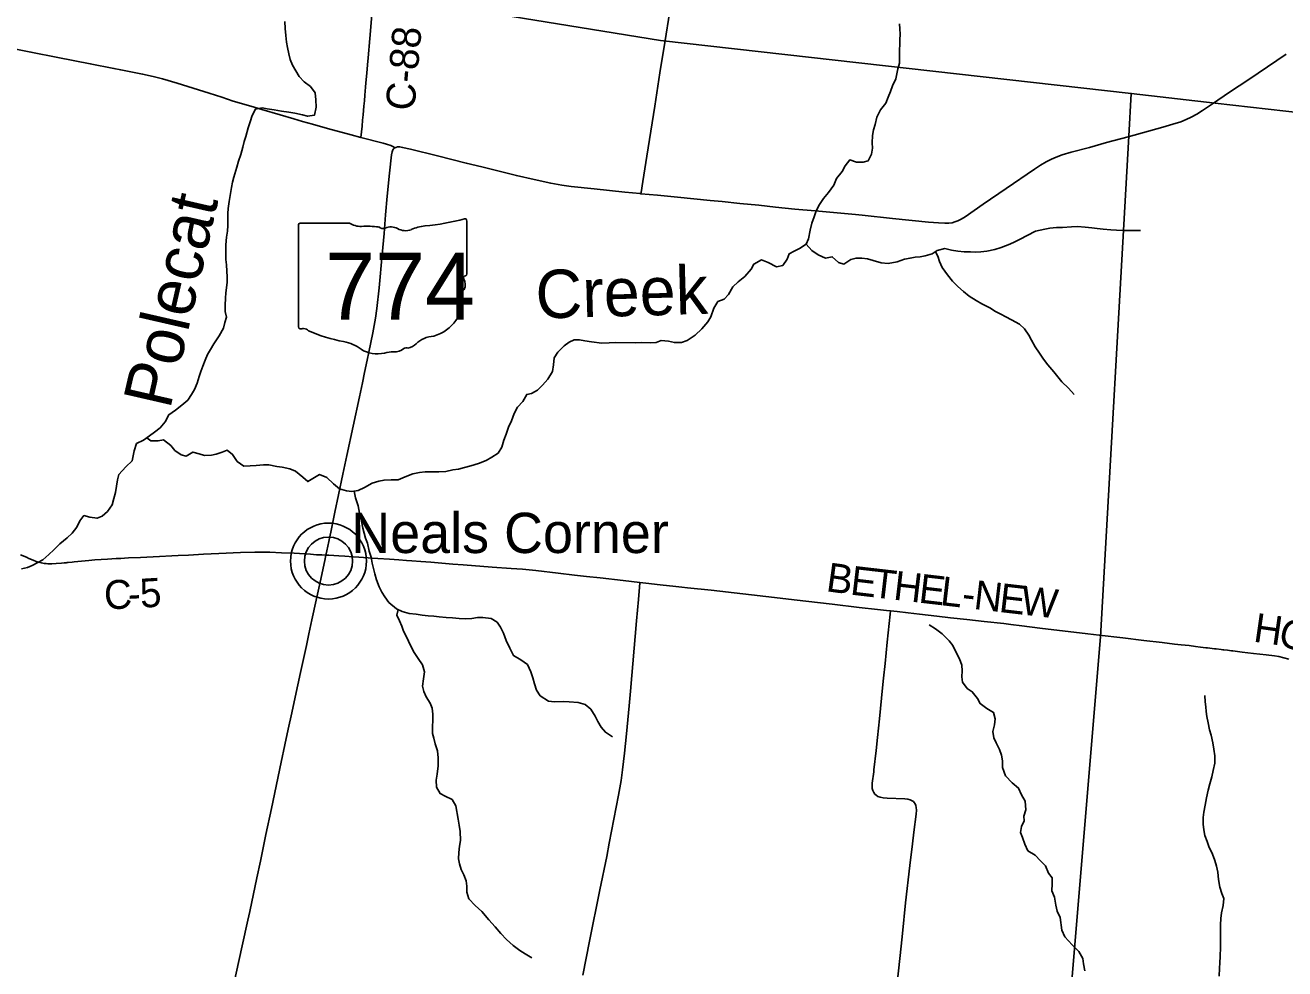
# Model space of a CAD drawing. Extents: x 1451455 to 1749751, y 218250 to 574981.
# Drawn here: x 1546208 to 1559243, y 349860 to 359630 of the extents above; entities that cross this region are included whole.
import ezdxf

# ---------------------------------------------------------------- set-up
doc = ezdxf.new("R2010")
doc.units = 0
for name, color, linetype in [('GM_X_County_Road', 7, 'Continuous'), ('GM_X_County_Road_Text', 7, 'Continuous'), ('GM_X_Minor_River', 7, 'Continuous'), ('GM_X_Minor_River_Text', 7, 'Continuous'), ('GM_X_State_Location', 7, 'Continuous'), ('GM_X_State_Route', 7, 'Continuous'), ('GM_X_State_Shield', 7, 'Continuous'), ('GM_X_Township', 7, 'Continuous'), ('GM_X_Unincorporated', 7, 'Continuous'), ('GM_X_Unincorporated_Location', 7, 'Continuous'), ('GM_X_Unincorporated_Text', 7, 'Continuous')]:
    doc.layers.add(name, color=color, linetype=linetype)

msp = doc.modelspace()

# ---------------------------------------------------------------- linework, layer by layer
at = {"layer": 'GM_X_County_Road'}
for points in [[(1553114, 363446), (1553107, 363369), (1553091, 363202), (1553062, 362899), (1553053, 362791), (1553046, 362718), (1553042, 362634), (1553033, 362451), (1553016, 362132), (1553010, 361935), (1553000, 361703), (1552986, 361404), (1552962, 360867), (1552956, 360733), (1552944, 360454), (1552935, 360251), (1552926, 360117), (1552919, 360049), (1552902, 359929), (1552874, 359754), (1552830, 359472)], [(1549683, 358468), (1549694, 358585), (1549700, 358646), (1549705, 358701), (1549714, 358793), (1549719, 358848), (1549723, 358904), (1549730, 358989), (1549734, 359034), (1549742, 359132), (1549749, 359221), (1549756, 359293), (1549775, 359492), (1549790, 359655), (1549797, 359747), (1549804, 359828), (1549814, 359946)], [(1545746, 359454), (1546267, 359352), (1546547, 359296), (1546882, 359231), (1547127, 359182), (1547197, 359167), (1547423, 359123), (1547531, 359099), (1547630, 359074), (1547781, 359030), (1548112, 358926), (1548243, 358883), (1548362, 358845), (1548544, 358790), (1548658, 358757), (1548846, 358701), (1548988, 358659), (1549079, 358632), (1549180, 358604), (1549335, 358562), (1549582, 358494), (1549683, 358468)], [(1552830, 359472), (1552777, 359135), (1552723, 358791), (1552641, 358273), (1552601, 358010), (1552582, 357896), (1552580, 357885)], [(1549683, 358468), (1549912, 358407), (1549948, 358397), (1549993, 358383), (1550025, 358366), (1550035, 358360)], [(1546161, 354148), (1546221, 354121), (1546245, 354110), (1546290, 354091), (1546323, 354079), (1546342, 354071), (1546361, 354067), (1546377, 354063), (1546405, 354057), (1546417, 354055), (1546424, 354055), (1546443, 354054), (1546483, 354054), (1546529, 354056), (1546585, 354061), (1546610, 354063), (1546632, 354065), (1546642, 354066), (1546654, 354067), (1546696, 354071), (1546715, 354073), (1546790, 354080), (1546868, 354088), (1546930, 354093), (1547061, 354101), (1547149, 354107), (1547197, 354110), (1547236, 354112), (1547279, 354114), (1547403, 354119), (1547531, 354125), (1547793, 354139), (1547898, 354143), (1548052, 354152), (1548212, 354159), (1548438, 354170), (1548586, 354175), (1548635, 354175), (1548740, 354173), (1548861, 354168), (1548992, 354162), (1549159, 354152), (1549224, 354148), (1549277, 354145), (1549321, 354144)], [(1549321, 354144), (1549351, 354143), (1549453, 354136), (1549515, 354131), (1549602, 354124), (1549660, 354121), (1549757, 354114), (1549800, 354111), (1549859, 354108), (1549977, 354100), (1550075, 354094), (1550153, 354088), (1550209, 354084), (1550304, 354078), (1550405, 354070), (1550634, 354051), (1550742, 354043), (1551040, 354020), (1551236, 354006), (1551354, 353997), (1551491, 353984), (1551725, 353957), (1551891, 353937), (1552018, 353923), (1552159, 353907), (1552397, 353881), (1552570, 353861)], [(1551979, 349795), (1552048, 350146), (1552155, 350677), (1552226, 351024), (1552253, 351162), (1552348, 351658), (1552374, 351810), (1552390, 351920), (1552410, 352093), (1552432, 352292), (1552459, 352583), (1552473, 352736), (1552535, 353462), (1552554, 353684), (1552566, 353812), (1552570, 353857), (1552570, 353861)], [(1552570, 353861), (1552631, 353854), (1552778, 353837), (1552941, 353818), (1553003, 353812), (1553062, 353806), (1553306, 353779), (1553635, 353742), (1553961, 353704), (1554167, 353681), (1554558, 353636), (1554838, 353602), (1555027, 353581), (1555122, 353571), (1555162, 353567)], [(1555218, 349583), (1555274, 350095), (1555287, 350225), (1555319, 350542), (1555363, 350930), (1555389, 351154), (1555403, 351275), (1555427, 351460), (1555431, 351504), (1555429, 351530), (1555425, 351551), (1555419, 351567), (1555409, 351581), (1555400, 351591), (1555385, 351601), (1555367, 351609), (1555341, 351617), (1555311, 351620), (1555127, 351627), (1555085, 351631), (1555057, 351637), (1555033, 351646), (1555014, 351657), (1555000, 351670), (1554989, 351685), (1554980, 351705), (1554973, 351726), (1554972, 351741), (1554974, 351783), (1554989, 351900), (1554990, 351920), (1555014, 352122), (1555028, 352256), (1555047, 352448), (1555069, 352664), (1555080, 352768), (1555090, 352869), (1555106, 353023), (1555128, 353241), (1555158, 353532), (1555162, 353567)], [(1555162, 353567), (1555233, 353560), (1555346, 353546), (1555464, 353533), (1555643, 353512), (1555783, 353495), (1555953, 353476), (1556132, 353456), (1556334, 353434), (1556406, 353425), (1556520, 353411), (1556708, 353388), (1557204, 353329), (1557323, 353315)], [(1557323, 353315), (1557565, 353286), (1557783, 353260), (1557973, 353238), (1558100, 353223), (1558171, 353216), (1558252, 353206), (1558317, 353197), (1558372, 353191), (1558427, 353184), (1558443, 353182), (1558514, 353174), (1558533, 353172), (1558585, 353166), (1558601, 353164), (1558611, 353163), (1558650, 353158), (1558692, 353153), (1558705, 353151), (1558803, 353140), (1558920, 353126), (1559050, 353111), (1559135, 353100), (1559180, 353093), (1559231, 353081), (1559284, 353067)]]:
    msp.add_lwpolyline(points, dxfattribs=at)
at = {"layer": 'GM_X_Minor_River'}
for points in [[(1547605, 355462), (1547658, 355525), (1547696, 355597), (1547764, 355644), (1547829, 355695), (1547890, 355746), (1547931, 355805), (1547962, 355857), (1547989, 355925), (1548010, 355994), (1548027, 356046), (1548046, 356098), (1548069, 356162), (1548096, 356222), (1548125, 356273), (1548162, 356331), (1548217, 356414), (1548259, 356493), (1548275, 356553), (1548292, 356607), (1548277, 356667), (1548278, 356732), (1548281, 356802), (1548286, 356860), (1548293, 356912), (1548298, 356970), (1548297, 357026), (1548296, 357084), (1548291, 357148), (1548286, 357204), (1548285, 357282), (1548286, 357357), (1548292, 357435), (1548301, 357497), (1548304, 357555), (1548305, 357615), (1548304, 357681), (1548308, 357733), (1548320, 357805), (1548329, 357867), (1548342, 357949), (1548355, 358005), (1548368, 358057), (1548397, 358160), (1548414, 358222), (1548440, 358292), (1548461, 358366), (1548476, 358425), (1548491, 358479), (1548514, 358567), (1548535, 358629), (1548558, 358695), (1548591, 358760), (1548661, 358773), (1548713, 358764), (1548785, 358753), (1548859, 358740), (1548935, 358729), (1548999, 358718), (1549077, 358702), (1549130, 358687), (1549203, 358700), (1549220, 358780), (1549215, 358856), (1549208, 358931), (1549159, 358996), (1549096, 359045), (1549043, 359098), (1549010, 359158), (1548973, 359215), (1548950, 359273), (1548935, 359332), (1548924, 359400), (1548913, 359454), (1548904, 359523), (1548899, 359595), (1548896, 359669)], [(1553531, 356921), (1553585, 356974), (1553654, 357027), (1553722, 357104), (1553749, 357156), (1553827, 357201), (1553897, 357174), (1553982, 357128), (1554047, 357141), (1554092, 357207), (1554115, 357264), (1554165, 357292), (1554220, 357317), (1554291, 357362), (1554315, 357418), (1554331, 357508), (1554348, 357581), (1554373, 357645), (1554390, 357697), (1554421, 357763), (1554470, 357834), (1554521, 357899), (1554577, 357973), (1554604, 358044), (1554661, 358114), (1554694, 358173), (1554741, 358235), (1554811, 358213), (1554879, 358212), (1554931, 358226), (1554966, 358293), (1554975, 358357), (1554972, 358413), (1554977, 358487), (1554988, 358547), (1555005, 358603), (1555022, 358677), (1555060, 358753), (1555115, 358822), (1555140, 358884), (1555161, 358945), (1555184, 359001), (1555219, 359075), (1555239, 359177), (1555254, 359236), (1555257, 359326), (1555260, 359479), (1555261, 359537), (1555259, 359593), (1555256, 359645)], [(1554291, 357362), (1554350, 357297), (1554413, 357252), (1554491, 357219), (1554559, 357232), (1554624, 357173), (1554680, 357154), (1554753, 357203), (1554807, 357218), (1554865, 357219), (1554925, 357212), (1554983, 357195), (1555067, 357170), (1555139, 357163), (1555231, 357179), (1555309, 357206), (1555366, 357219), (1555418, 357229), (1555470, 357232), (1555522, 357241), (1555595, 357262), (1555647, 357297), (1555724, 357318), (1555794, 357301), (1555860, 357290), (1555926, 357285), (1555990, 357282), (1556042, 357281), (1556096, 357285), (1556160, 357292), (1556241, 357309), (1556309, 357330), (1556398, 357364), (1556450, 357388), (1556505, 357415), (1556576, 357454), (1556662, 357497), (1556759, 357517), (1556813, 357527), (1556881, 357534), (1556942, 357537), (1557036, 357543), (1557096, 357544), (1557178, 357539), (1557246, 357532), (1557300, 357525), (1557364, 357519), (1557442, 357511), (1557500, 357509), (1557566, 357504), (1557630, 357503), (1557701, 357504), (1557751, 357505)], [(1555628, 357285), (1555653, 357237), (1555670, 357185), (1555697, 357120), (1555754, 357047), (1555805, 356980), (1555860, 356926), (1555917, 356873), (1555978, 356824), (1556048, 356779), (1556109, 356744), (1556189, 356702), (1556250, 356667), (1556304, 356637), (1556356, 356612), (1556415, 356579), (1556497, 356534), (1556550, 356487), (1556595, 356422), (1556622, 356369), (1556659, 356301), (1556706, 356234), (1556745, 356173), (1556791, 356115), (1556852, 356040), (1556895, 355989), (1556936, 355936), (1557003, 355873), (1557062, 355806)], [(1547467, 355359), (1547509, 355327), (1547583, 355326), (1547639, 355337), (1547715, 355278), (1547758, 355227), (1547823, 355180), (1547875, 355169), (1547944, 355210), (1548009, 355191), (1548063, 355176), (1548135, 355179), (1548186, 355188), (1548248, 355211), (1548300, 355229), (1548354, 355186), (1548402, 355113), (1548470, 355066), (1548536, 355068), (1548600, 355073), (1548676, 355078), (1548728, 355077), (1548814, 355062), (1548868, 355053), (1548948, 355036), (1549007, 355011), (1549082, 354950), (1549134, 354905), (1549203, 354946), (1549253, 354977), (1549329, 354948), (1549398, 354882), (1549461, 354831), (1549533, 354808), (1549589, 354803), (1549655, 354812), (1549719, 354845), (1549798, 354888), (1549869, 354909), (1549923, 354920), (1549995, 354923), (1550069, 354924), (1550140, 354955), (1550220, 354986), (1550290, 354999), (1550347, 355006), (1550415, 355007), (1550489, 355005), (1550561, 355010), (1550633, 355025), (1550693, 355034), (1550756, 355049), (1550820, 355068), (1550900, 355093), (1550979, 355124), (1551038, 355159), (1551104, 355200), (1551139, 355262), (1551163, 355333), (1551184, 355397), (1551211, 355467), (1551240, 355532), (1551269, 355610), (1551302, 355676), (1551359, 355735), (1551398, 355808), (1551449, 355818), (1551509, 355851), (1551560, 355902), (1551617, 355965), (1551664, 356043), (1551676, 356115), (1551681, 356185), (1551720, 356246), (1551785, 356309), (1551836, 356348), (1551888, 356372), (1551946, 356371), (1552000, 356362), (1552070, 356353), (1552174, 356339), (1552250, 356340), (1552314, 356343), (1552524, 356340), (1552590, 356343), (1552674, 356341), (1552738, 356346), (1552791, 356366), (1552865, 356360), (1552927, 356343), (1552999, 356346), (1553057, 356367), (1553140, 356420), (1553209, 356487), (1553272, 356558), (1553305, 356610), (1553335, 356700), (1553376, 356769), (1553440, 356792), (1553487, 356843), (1553531, 356921)], [(1546169, 354000), (1546231, 354015), (1546281, 354037), (1546338, 354066), (1546392, 354095), (1546453, 354150), (1546506, 354199), (1546567, 354260), (1546644, 354321), (1546695, 354369), (1546744, 354434), (1546773, 354498), (1546816, 354553), (1546878, 354538), (1546952, 354525), (1547004, 354546), (1547059, 354595), (1547108, 354665), (1547127, 354730), (1547142, 354792), (1547153, 354856), (1547164, 354922), (1547179, 354978), (1547249, 355057), (1547314, 355120), (1547327, 355172), (1547337, 355224), (1547359, 355298), (1547431, 355335), (1547496, 355380), (1547547, 355417), (1547605, 355462)], [(1549614, 354807), (1549626, 354737), (1549654, 354652), (1549667, 354578), (1549686, 354513), (1549703, 354421), (1549729, 354320), (1549750, 354268), (1549769, 354185), (1549788, 354121), (1549799, 354061), (1549825, 353948), (1549844, 353888), (1549871, 353815), (1549898, 353761), (1549929, 353710), (1549973, 353653), (1550050, 353588), (1550109, 353561), (1550183, 353540), (1550253, 353531), (1550317, 353522), (1550377, 353515), (1550437, 353510), (1550491, 353505), (1550563, 353498), (1550629, 353493), (1550699, 353486), (1550763, 353483), (1550829, 353488), (1550889, 353497), (1550943, 353498), (1551029, 353486), (1551094, 353449), (1551128, 353399), (1551159, 353336), (1551185, 353260), (1551222, 353179), (1551261, 353104), (1551336, 353059), (1551406, 353010), (1551441, 352935), (1551462, 352873), (1551477, 352810), (1551498, 352744), (1551539, 352685), (1551622, 352632), (1551684, 352623), (1551782, 352629), (1551838, 352626), (1551930, 352617), (1552002, 352598), (1552061, 352549), (1552106, 352476), (1552133, 352420), (1552168, 352361), (1552213, 352310), (1552285, 352263)], [(1550069, 353579), (1550055, 353522), (1550080, 353463), (1550107, 353407), (1550124, 353356), (1550155, 353296), (1550194, 353209), (1550235, 353136), (1550276, 353074), (1550319, 353007), (1550341, 352934), (1550330, 352862), (1550321, 352788), (1550332, 352730), (1550359, 352676), (1550398, 352611), (1550419, 352559), (1550427, 352498), (1550427, 352432), (1550422, 352370), (1550423, 352298), (1550437, 352248), (1550452, 352191), (1550474, 352117), (1550483, 352045), (1550482, 351963), (1550471, 351877), (1550462, 351815), (1550464, 351741), (1550501, 351674), (1550553, 351647), (1550625, 351614), (1550664, 351547), (1550689, 351411), (1550700, 351348), (1550711, 351282), (1550712, 351190), (1550703, 351130), (1550696, 351064), (1550693, 350998), (1550702, 350946), (1550719, 350887), (1550746, 350833), (1550773, 350772), (1550780, 350716), (1550777, 350654), (1550800, 350584), (1550863, 350515), (1550934, 350453), (1551007, 350366), (1551070, 350295), (1551131, 350226), (1551188, 350165), (1551257, 350102), (1551326, 350051), (1551382, 350014), (1551451, 349973)], [(1556290, 352130), (1556255, 352200), (1556232, 352253), (1556223, 352319), (1556238, 352385), (1556247, 352447), (1556228, 352515), (1556161, 352554), (1556091, 352607), (1556062, 352660), (1556009, 352729), (1555956, 352762), (1555909, 352828), (1555901, 352885), (1555904, 352947), (1555899, 353003), (1555876, 353069), (1555836, 353150), (1555808, 353207), (1555769, 353257), (1555698, 353328), (1555629, 353380), (1555562, 353421)], [(1558562, 349784), (1558567, 349868), (1558572, 349924), (1558575, 349988), (1558577, 350084), (1558576, 350155), (1558578, 350317), (1558582, 350381), (1558586, 350441), (1558606, 350517), (1558613, 350589), (1558592, 350641), (1558569, 350706), (1558558, 350786), (1558549, 350862), (1558536, 350924), (1558519, 350983), (1558496, 351047), (1558455, 351128), (1558438, 351178), (1558415, 351241), (1558404, 351299), (1558397, 351357), (1558398, 351427), (1558405, 351481), (1558420, 351555), (1558432, 351629), (1558449, 351711), (1558468, 351777), (1558487, 351847), (1558502, 351915), (1558518, 351991), (1558519, 352065), (1558510, 352135), (1558497, 352199), (1558480, 352278), (1558465, 352336), (1558450, 352408), (1558437, 352473), (1558430, 352523), (1558425, 352573), (1558420, 352625), (1558415, 352689)], [(1557174, 349841), (1557160, 349913), (1557152, 349967), (1557112, 350040), (1557041, 350107), (1556968, 350193), (1556935, 350259), (1556917, 350392), (1556888, 350456), (1556873, 350521), (1556860, 350603), (1556833, 350667), (1556836, 350739), (1556835, 350802), (1556798, 350852), (1556765, 350925), (1556716, 350978), (1556659, 351037), (1556584, 351082), (1556551, 351152), (1556528, 351219), (1556509, 351273), (1556518, 351335), (1556544, 351391), (1556543, 351441), (1556564, 351505), (1556556, 351595), (1556517, 351662), (1556488, 351732), (1556423, 351787), (1556352, 351858), (1556323, 351945), (1556322, 352013), (1556311, 352073), (1556290, 352130)]]:
    msp.add_lwpolyline(points, dxfattribs=at)
at = {"layer": 'GM_X_State_Route'}
msp.add_lwpolyline([(1548362, 349674), (1548455, 350100), (1548513, 350363), (1548532, 350453), (1548606, 350803), (1548642, 350976), (1548679, 351149), (1548700, 351252), (1548756, 351519), (1548856, 352000), (1548894, 352180), (1548930, 352343), (1548967, 352510), (1549003, 352673), (1549058, 352927), (1549119, 353209), (1549145, 353327), (1549176, 353472), (1549221, 353677), (1549261, 353863), (1549310, 354087), (1549321, 354144), (1549330, 354187), (1549350, 354286), (1549373, 354399), (1549413, 354588), (1549450, 354768), (1549494, 354980), (1549537, 355176), (1549603, 355477), (1549668, 355782), (1549698, 355926), (1549720, 356035), (1549746, 356161), (1549764, 356244), (1549806, 356446), (1549834, 356598), (1549847, 356696), (1549870, 356911), (1549903, 357257), (1549922, 357473), (1549938, 357666), (1549954, 357859), (1549977, 358097), (1549999, 358286), (1550005, 358318), (1550013, 358338), (1550024, 358352), (1550035, 358360), (1550044, 358365), (1550062, 358370), (1550084, 358370), (1550113, 358365), (1550195, 358345), (1550476, 358276), (1550772, 358203), (1550934, 358162), (1551291, 358073), (1551476, 358031), (1551646, 357994), (1551763, 357973), (1551857, 357960), (1552095, 357934), (1552412, 357902), (1552572, 357886), (1552580, 357885), (1552751, 357869), (1552957, 357850), (1553297, 357815), (1553421, 357803), (1553603, 357785), (1553799, 357766), (1553972, 357746), (1554174, 357726), (1554383, 357708), (1554498, 357697), (1554801, 357669), (1554870, 357662), (1555183, 357630), (1555555, 357591), (1555660, 357582), (1555726, 357579), (1555766, 357580), (1555799, 357585), (1555828, 357593), (1555859, 357605), (1555894, 357622), (1555934, 357646), (1556123, 357777), (1556361, 357940), (1556653, 358141), (1556713, 358180), (1556773, 358214), (1556828, 358243), (1556876, 358264), (1556940, 358287), (1557031, 358314), (1557221, 358365), (1557399, 358414), (1557621, 358475), (1557981, 358573), (1558085, 358604), (1558166, 358631), (1558221, 358653), (1558275, 358678), (1558333, 358710), (1558391, 358746), (1558495, 358817), (1558671, 358935), (1558870, 359069), (1559256, 359329)], dxfattribs=at)
at = {"layer": 'GM_X_State_Shield'}
for p, q in [((1549037, 357562), (1549037, 356505)), ((1549564, 357580), (1549054, 357580)), ((1550777, 357054), (1550777, 357606)), ((1550777, 357054), (1550777, 357054))]:
    msp.add_line(p, q, dxfattribs=at)
for centre, major_axis, start_param, end_param in [((1549057, 357564), (20.2, 0), 1.712693, 3.28349), ((1549685, 357703), (196, 0), 4.042523, 4.731795), ((1549750, 356987), (702, 0), 1.404758, 1.657858), ((1549910, 357570), (56.4, 0), 3.836095, 5.185415), ((1549992, 357448), (117, 0), 0.950623, 2.079405), ((1550393, 357258), (371, 0), 1.699011, 2.107814), ((1550157, 359021), (1845, 0), 4.814394, 5.042369), ((1550758, 357609), (19.4, 0), 6.141152, 7.989035), ((1550144, 357615), (141, 0), 4.081561, 5.145723), ((1550773, 357013), (30, 0), 1.883978, 3.671073), ((1550757, 357052), (20.7, 0), 5.05454, 6.418171), ((1550847, 356822), (131, 0), 2.387724, 3.262537), ((1550582, 356943), (180, 0), 5.934695, 6.695948), ((1550261, 356752), (462, 0), 5.101752, 6.440018), ((1549057, 356503), (20.3, 0), 3.00124, 4.508301), ((1549060, 356611), (155, 0), 4.665946, 4.897461), ((1549092, 356444), (56, 0), 0.519207, 1.627899), ((1549799, 357394), (1333, 0), 4.195997, 4.488961), ((1550456, 356209), (253, 0), 1.647645, 2.488434), ((1549401, 356031), (417, 0), 0.823519, 1.323587), ((1549852, 356439), (265, 0), 4.026481, 4.996735), ((1550005, 356074), (217, 0), 1.495662, 1.94098), ((1550025, 356360), (141, 0), 4.691044, 5.507374), ((1550152, 356258), (39.7, 0), 1.147584, 2.315152), ((1550135, 356403), (149, 0), 4.937069, 5.64225)]:
    msp.add_ellipse(centre, major_axis=major_axis, ratio=0.8, start_param=start_param, end_param=end_param, dxfattribs=at)
at = {"layer": 'GM_X_Township'}
for points in [[(1564835, 376599), (1558783, 377336), (1558547, 377365), (1556932, 377563), (1548865, 378553), (1543530, 379207), (1540005, 379639), (1537305, 379990), (1537139, 380009), (1536205, 372785), (1535397, 366216), (1534972, 363186), (1534842, 361983), (1536829, 361724), (1542981, 360926), (1547069, 360385), (1549821, 359955), (1552783, 359472), (1557653, 358923), (1558522, 358824), (1560899, 358554)], [(1533276, 348457), (1533821, 353172), (1534628, 360199), (1534842, 361983), (1536829, 361724), (1542981, 360926), (1547069, 360385), (1549821, 359955), (1552783, 359472), (1557653, 358923), (1557628, 358480), (1557337, 353299), (1556866, 347670)], [(1556866, 347670), (1557337, 353299), (1557628, 358480), (1557653, 358923), (1558522, 358824), (1560899, 358554)]]:
    msp.add_lwpolyline(points, dxfattribs=at)
at = {"layer": 'GM_X_Unincorporated'}
for radius in [393, 249]:
    msp.add_circle((1549347, 354082), radius, dxfattribs=at)
at = {"layer": 'GM_X_Unincorporated_Location'}
msp.add_line((1549347, 354082), (1549347, 354082), dxfattribs=at)

# ---------------------------------------------------------------- texts
at = {"layer": 'GM_X_County_Road_Text'}
for s, rotation, p in [('C-88', 84.9271, (1550235, 358737)), ('B', 352.022, (1554487, 353771)), ('E', 353.3302, (1554738, 353736)), ('C', 2.8699, (1547031, 353579)), ('5', 3.3427, (1547403, 353598)), ('T', 353.3625, (1554961, 353710)), ('H', 353.3625, (1555184, 353684)), ('E', 353.3616, (1555446, 353653)), ('L', 353.3613, (1555669, 353627)), ('N', 353.3607, (1556015, 353587)), ('E', 353.3613, (1556277, 353556)), ('W', 353.3604, (1556500, 353531)), ('-', 2.9412, (1547277, 353591)), ('-', 353.362, (1555892, 353601)), ('H', 351.8511, (1558909, 353249)), ('O', 344.8147, (1559161, 353213))]:
    msp.add_text(s, height=300, rotation=rotation, dxfattribs=at).set_placement(p)
at = {"layer": 'GM_X_Minor_River_Text'}
for s, rotation, p in [('Polecat', 77.0678, (1547707, 355644)), ('Creek', 1.6113, (1551496, 356592))]:
    msp.add_text(s, height=500.1, rotation=rotation, dxfattribs=at).set_placement(p)
at = {"layer": 'GM_X_State_Location'}
msp.add_text('774', height=1, rotation=0, dxfattribs=at).set_placement((1549535, 356891))
for s in ['s', 'r']:
    msp.add_text(s, height=1, dxfattribs=at).set_placement((1549888, 356963))
at = {"layer": 'GM_X_State_Shield'}
msp.add_text('774', height=696.1, dxfattribs=at).set_placement((1549311, 356580))
at = {"layer": 'GM_X_Unincorporated_Text'}
msp.add_text('Neals Corner', height=417, rotation=0, dxfattribs=at).set_placement((1549583, 354165))

doc.saveas('drawing.dxf')
